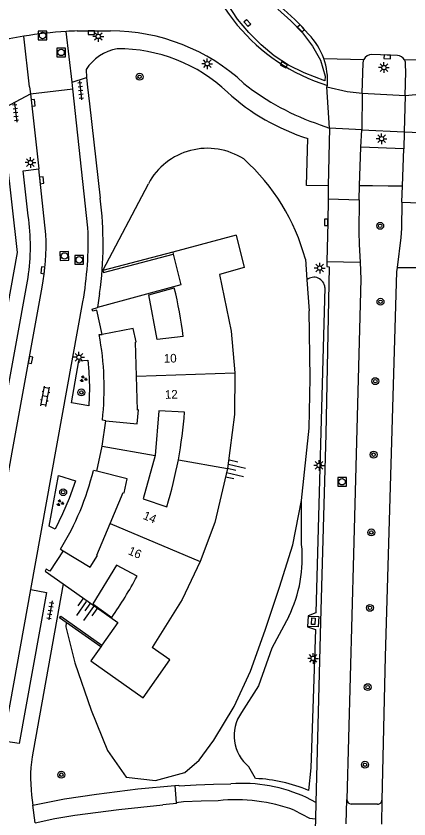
# Model space of a CAD drawing. Extents: x 125000 to 129004, y 397500 to 399008.
# Drawn here: x 127656.4 to 127701.9, y 398836.3 to 398929.4 of the extents above; entities that cross this region are included whole.
import ezdxf

# ---------------------------------------------------------------- set-up
doc = ezdxf.new("R2010")
doc.units = 0
for name, color, linetype in [('gg-afsc-muur', 7, 'Continuous'), ('gg-anno-huisnummerreeks BGT', 7, 'Continuous'), ('gg-bbg-gedigitaliseerde bebouwing', 7, 'Continuous'), ('gg-bbg-hoofdgebouw', 7, 'Continuous'), ('gg-bbg-tussenscheiding', 7, 'Continuous'), ('gg-knt-bovenkant onderkant talud', 7, 'Continuous'), ('gg-knt-verharding', 7, 'Continuous'), ('gg-knt-verharding nz', 7, 'Continuous'), ('gg-kntw-greppel-droge sloot', 7, 'Continuous'), ('gt-grn-weggrens', 7, 'Continuous'), ('gt-grn-weggrens revisie', 7, 'Continuous'), ('gt-symb-boom', 7, 'Continuous'), ('gt-symb-groenvak', 7, 'Continuous'), ('gt-symb-klinker verharding', 7, 'Continuous'), ('gt-symb-kolk', 7, 'Continuous'), ('gt-symb-kolk center center', 7, 'Continuous'), ('gt-symb-lichtmast', 7, 'Continuous'), ('gt-symb-rioolschacht', 7, 'Continuous'), ('gt-symb-talud symbool', 7, 'Continuous'), ('gt-symb-tegel verharding', 7, 'Continuous')]:
    doc.layers.add(name, color=color, linetype=linetype)

# ---------------------------------------------------------------- blocks, each defined once
blk = doc.blocks.new('gt0-RS')
at = {"layer": 'gt-symb-rioolschacht'}
blk.add_lwpolyline([(-0.5, -0.5), (0.5, -0.5), (0.5, 0.5), (-0.5, 0.5)], close=True, dxfattribs=at)
blk.add_circle((0, 0), 0.375, dxfattribs=at)
blk = doc.blocks.new('gt0-BOOM')
at = {"layer": 'gt-symb-boom'}
for radius in [0.4, 0.2]:
    blk.add_circle((0, 0), radius, dxfattribs=at)
blk = doc.blocks.new('gt0-KOLK')
at = {"layer": 'gt-symb-kolk'}
blk.add_lwpolyline([(0, 0), (0.375, 0), (0.375, 0.4), (-0.375, 0.4), (-0.375, 0), (0, 0)], dxfattribs=at)
blk = doc.blocks.new('gt0-LMAST')
at = {"layer": 'gt-symb-lichtmast'}
for p, q in [((-0.182, 0.173), (-0.447, 0.438)), ((-0.005, 0.246), (-0.005, 0.621)), ((0.172, 0.173), (0.437, 0.438)), ((-0.255, -0.004), (-0.63, -0.004)), ((-0.182, -0.181), (-0.447, -0.446)), ((-0.005, -0.254), (-0.005, -0.629)), ((0.437, -0.446), (0.172, -0.181)), ((0.245, -0.004), (0.62, -0.004))]:
    blk.add_line(p, q, dxfattribs=at)
blk.add_circle((-0.005, -0.004), 0.25, dxfattribs=at)
blk = doc.blocks.new('gt0-TEG1')
at = {"layer": 'gt-symb-tegel verharding'}
for p, q in [((-1.125, 0), (1.125, 0)), ((-0.9, -0.25), (-0.9, 0.25)), ((-0.45, -0.25), (-0.45, 0.25)), ((0, -0.25), (0, 0.25)), ((0.45, -0.25), (0.45, 0.25)), ((0.9, -0.25), (0.9, 0.25))]:
    blk.add_line(p, q, dxfattribs=at)
blk = doc.blocks.new('gt0-GRVAK')
at = {"layer": 'gt-symb-groenvak'}
for p, q in [((-0.11, 0.189), (-0.228, 0.24)), ((-0.182, 0.153), (0.088, 0.153)), ((-0.091, 0.211), (-0.156, 0.322)), ((-0.047, 0.214), (-0.047, 0.393)), ((-0.004, 0.211), (0.061, 0.322)), ((0.015, 0.189), (0.133, 0.24)), ((0.262, -0.052), (0.197, 0.059)), ((0.305, -0.049), (0.305, 0.13)), ((0.349, -0.052), (0.414, 0.059)), ((-0.245, -0.228), (-0.363, -0.177)), ((-0.318, -0.264), (-0.047, -0.264)), ((-0.226, -0.206), (-0.291, -0.095)), ((-0.183, -0.203), (-0.183, -0.024)), ((-0.139, -0.206), (-0.074, -0.095)), ((-0.12, -0.228), (-0.002, -0.177)), ((0.243, -0.074), (0.125, -0.023)), ((0.17, -0.11), (0.441, -0.11)), ((0.368, -0.074), (0.486, -0.023))]:
    blk.add_line(p, q, dxfattribs=at)
blk = doc.blocks.new('gt0-KL1')
at = {"layer": 'gt-symb-klinker verharding'}
for p, q in [((-1.15, 0.3), (1.15, 0.3)), ((-1, -0.3), (-1, 0.3)), ((-0.5, 0.3), (-0.5, 0.45)), ((0, -0.3), (0, 0.3)), ((0.5, 0.3), (0.5, 0.45)), ((1, -0.3), (1, 0.3)), ((-1.15, -0.3), (1.15, -0.3)), ((-0.5, -0.45), (-0.5, -0.3)), ((0.5, -0.45), (0.5, -0.3))]:
    blk.add_line(p, q, dxfattribs=at)
blk = doc.blocks.new('gt0-TALUD_1')
at = {"layer": 'gt-symb-talud symbool'}
for p, q in [((-1, -1), (-1, 0)), ((-0.5, -2), (-0.5, 0)), ((0, -1), (0, 0)), ((0.5, -2), (0.5, 0)), ((1, -1), (1, 0))]:
    blk.add_line(p, q, dxfattribs=at)
blk = doc.blocks.new('gt0-KOLKCC')
at = {"layer": 'gt-symb-kolk center center'}
blk.add_lwpolyline([(-0.375, 0.2), (0.375, 0.2), (0.375, -0.2), (-0.375, -0.2)], close=True, dxfattribs=at)

msp = doc.modelspace()

# ---------------------------------------------------------------- linework, layer by layer
at = {"layer": 'gg-afsc-muur'}
for p, q in [((127674.599, 398902.052), (127666.49, 398899.957)), ((127666.245, 398856.309), (127662.228, 398859.128))]:
    msp.add_line(p, q, dxfattribs=at)
for points in [[(127666.49, 398899.957), (127666.55, 398899.725), (127674.656, 398901.819)], [(127662.228, 398859.128), (127661.47, 398859.66), (127661.627, 398859.869), (127666.382, 398856.503)]]:
    msp.add_lwpolyline(points, dxfattribs=at)
at = {"layer": 'gg-bbg-gedigitaliseerde bebouwing'}
for points in [[(127675.801, 398892.285), (127672.788, 398891.937), (127671.801, 398897.133), (127674.765, 398897.943)], [(127675.953, 398883.52), (127672.995, 398883.659), (127672.546, 398878.48)], [(127672.546, 398878.48), (127671.173, 398873.445), (127673.907, 398872.553)], [(127670.456, 398864.503), (127668.054, 398865.754), (127665.328, 398861.305), (127667.532, 398859.706)]]:
    msp.add_lwpolyline(points, dxfattribs=at)
for centre, radius, start, end in [((127625.119, 398885.929), 51.079, 7.14832, 13.60392), ((127625.888, 398887.19), 50.2, 349.4453, 355.80717), ((127625.955, 398887.165), 50.128, 343.05306, 349.45983), ((127628.318, 398886.898), 47.719, 325.26107, 332.01033)]:
    msp.add_arc(centre, radius, start, end, dxfattribs=at)
at = {"layer": 'gg-bbg-hoofdgebouw'}
for p, q in [((127681.951, 398904.057), (127674.599, 398902.052)), ((127674.599, 398902.052), (127674.656, 398901.819)), ((127674.656, 398901.819), (127675.524, 398898.27)), ((127675.524, 398898.27), (127665.874, 398895.635)), ((127666.427, 398879.583), (127666.828, 398882.523)), ((127665.782, 398876.689), (127666.427, 398879.583)), ((127659.798, 398865.091), (127661.905, 398863.598)), ((127666.382, 398856.503), (127666.245, 398856.309))]:
    msp.add_line(p, q, dxfattribs=at)
for points in [[(127681.951, 398904.057), (127682.876, 398900.274), (127680.01, 398899.493)], [(127680.01, 398899.493), (127681.337, 398892.924), (127681.762, 398888.079)], [(127666.402, 398892.513), (127665.808, 398895.33), (127665.33, 398895.223), (127665.269, 398895.471), (127665.874, 398895.635)], [(127670.389, 398887.702), (127670.274, 398891.622), (127670.347, 398891.655), (127670.016, 398893.224), (127666.402, 398892.513)], [(127681.762, 398888.079), (127681.73, 398883.249), (127680.939, 398876.968)], [(127666.828, 398882.523), (127670.473, 398882.169), (127670.609, 398883.771), (127670.506, 398883.733), (127670.389, 398887.702)], [(127667.328, 398870.604), (127668.844, 398874.203), (127668.949, 398874.171), (127669.291, 398875.78), (127665.782, 398876.689)], [(127680.939, 398876.968), (127679.466, 398870.738), (127677.781, 398866.215)], [(127661.895, 398867.439), (127665.032, 398865.537), (127665.855, 398866.898), (127665.787, 398866.947), (127667.328, 398870.604)], [(127661.895, 398867.439), (127660.366, 398865.064), (127659.939, 398865.308), (127659.798, 398865.091)], [(127677.781, 398866.215), (127675.694, 398861.777), (127672.193, 398856.223)], [(127661.905, 398863.598), (127668.221, 398859.123), (127666.382, 398856.503)], [(127666.245, 398856.309), (127665.097, 398854.674), (127671.175, 398850.407), (127674.244, 398854.779), (127672.193, 398856.223)]]:
    msp.add_lwpolyline(points, dxfattribs=at)
at = {"layer": 'gg-bbg-tussenscheiding'}
for p, q in [((127670.389, 398887.702), (127681.762, 398888.079)), ((127666.427, 398879.583), (127672.546, 398878.48)), ((127675.238, 398877.995), (127680.939, 398876.968)), ((127667.328, 398870.604), (127677.781, 398866.215))]:
    msp.add_line(p, q, dxfattribs=at)
at = {"layer": 'gg-knt-bovenkant onderkant talud'}
for p, q in [((127666.49, 398899.957), (127671.762, 398910.006)), ((127689.948, 398901.257), (127690.119, 398898.861)), ((127690.119, 398898.861), (127690.375, 398895.257))]:
    msp.add_line(p, q, dxfattribs=at)
for points in [[(127689.517, 398873.273), (127690.395, 398881.645), (127690.525, 398887.461), (127690.375, 398895.257)], [(127662.228, 398859.128), (127662.19, 398858.61), (127663.23, 398854.463), (127665.139, 398848.976), (127667.028, 398844.27), (127669.175, 398841.177), (127672.584, 398840.814), (127676, 398841.717), (127677.639, 398843.175), (127679.366, 398845.491), (127681.697, 398849.386), (127683.589, 398853.495), (127685.287, 398858.253), (127686.97, 398863.223), (127688.487, 398868.115), (127689.517, 398873.273)]]:
    msp.add_lwpolyline(points, dxfattribs=at)
for centre, radius, start, end in [((127678.608, 398906.344), 7.763, 57.27094, 151.8563), ((127666.965, 398895.131), 23.786, 14.92422, 48.24399)]:
    msp.add_arc(centre, radius, start, end, dxfattribs=at)
at = {"layer": 'gg-knt-verharding'}
for p, q in [((127663.517, 398927.724), (127667.37, 398927.716)), ((127692.076, 398924.526), (127696.731, 398924.408)), ((127700.626, 398924.857), (127697.659, 398924.993)), ((127701.449, 398924.365), (127705.988, 398924.485)), ((127664.547, 398923.244), (127664.612, 398922.329)), ((127663.011, 398920.997), (127662.922, 398921.789)), ((127692.456, 398921.252), (127692.509, 398921.387)), ((127658.005, 398921.227), (127658.097, 398920.432)), ((127658.097, 398920.432), (127663.011, 398920.997)), ((127658.097, 398920.432), (127658.22, 398919.365)), ((127664.754, 398904.88), (127663.011, 398920.997)), ((127692.753, 398916.456), (127692.456, 398921.252)), ((127696.547, 398920.497), (127696.476, 398916.24)), ((127696.547, 398920.497), (127701.518, 398920.249)), ((127701.518, 398920.249), (127701.381, 398916.015)), ((127658.22, 398919.365), (127659.076, 398911.724)), ((127664.946, 398919.286), (127666.188, 398908.311)), ((127691.666, 398916.851), (127692.753, 398916.456)), ((127692.753, 398916.456), (127692.612, 398909.764)), ((127696.38, 398914.233), (127696.476, 398916.24)), ((127696.476, 398916.24), (127701.381, 398916.015)), ((127701.381, 398916.015), (127701.367, 398914.059)), ((127696.233, 398909.795), (127696.38, 398914.233)), ((127701.367, 398914.059), (127696.38, 398914.233)), ((127701.22, 398909.764), (127701.367, 398914.059)), ((127692.612, 398909.764), (127692.582, 398908.265)), ((127696.177, 398908.119), (127696.233, 398909.795)), ((127696.233, 398909.795), (127697.748, 398909.786)), ((127697.748, 398909.786), (127699.556, 398909.774)), ((127699.556, 398909.774), (127701.22, 398909.764)), ((127701.142, 398907.857), (127701.22, 398909.764)), ((127692.582, 398908.265), (127696.177, 398908.119)), ((127701.142, 398907.857), (127704.584, 398907.723)), ((127666.121, 398897.291), (127665.874, 398895.635)), ((127658.149, 398862.961), (127664.18, 398896.312)), ((127666.069, 398892.514), (127666.402, 398892.513)), ((127666.828, 398882.523), (127666.439, 398882.583)), ((127665.782, 398876.689), (127665.392, 398876.764)), ((127661.591, 398867.635), (127661.895, 398867.439)), ((127661.905, 398863.598), (127658.406, 398844.192)), ((127674.846, 398840.211), (127675.002, 398838.218)), ((127658.242, 398839.102), (127658.391, 398837.954)), ((127691.17, 398838.237), (127690.082, 398838.82)), ((127694.696, 398835.79), (127694.766, 398838.58)), ((127698.826, 398838.537), (127698.765, 398835.738)), ((127675.002, 398838.218), (127675.009, 398838.131)), ((127691.17, 398838.237), (127691.112, 398836.376)), ((127698.318, 398838.062), (127695.255, 398838.076))]:
    msp.add_line(p, q, dxfattribs=at)
for points in [[(127696.547, 398920.497), (127696.646, 398924.03), (127696.67, 398924.225), (127696.731, 398924.408)], [(127701.518, 398920.249), (127701.579, 398922.991), (127701.57, 398923.808)], [(127664.612, 398922.329), (127664.694, 398921.185), (127664.946, 398919.286)], [(127654.723, 398918.618), (127656.566, 398902.027), (127644.822, 398836.963)], [(127692.612, 398909.764), (127690.091, 398909.813), (127690.251, 398915.243)], [(127657.853, 398906.291), (127657.251, 398911.502), (127659.076, 398911.724)], [(127692.582, 398908.265), (127692.572, 398905.516), (127692.44, 398900.982)], [(127696.177, 398908.119), (127696.142, 398904.442), (127696.185, 398902.937), (127696.282, 398900.913)], [(127701.142, 398907.857), (127701.075, 398904.795), (127701.021, 398903.771), (127700.575, 398900.274)], [(127692.44, 398900.982), (127692.423, 398900.392), (127692.719, 398900.374), (127692.326, 398880.954), (127691.697, 398859.217), (127691.17, 398838.237)], [(127696.282, 398900.913), (127696.376, 398898.935), (127695.542, 398867.032), (127694.766, 398838.58)], [(127700.575, 398900.274), (127700.515, 398899.802), (127699.213, 398855.188), (127698.826, 398838.537)], [(127653.685, 398866.006), (127651.844, 398866.31), (127657.829, 398899.11)], [(127663.723, 398889.478), (127664.736, 398889.554), (127664.876, 398888.238), (127664.933, 398886.326), (127664.859, 398884.242), (127662.849, 398884.58), (127663.723, 398889.478)], [(127661.36, 398876.157), (127663.327, 398875.566), (127662.597, 398873.51), (127661.815, 398871.713), (127660.955, 398869.945), (127660.279, 398870.297), (127661.36, 398876.157)], [(127658.149, 398862.961), (127659.945, 398862.6), (127656.784, 398845.081), (127654.994, 398845.371)], [(127691.506, 398859.8), (127691.429, 398858.625), (127690.242, 398858.667), (127690.317, 398859.866), (127691.506, 398859.8)], [(127674.846, 398840.211), (127675.305, 398840.248), (127675.323, 398840.189), (127677.32, 398840.299), (127679.308, 398840.382), (127681.319, 398840.415)], [(127658.391, 398837.954), (127662.06, 398838.661), (127665.753, 398839.232), (127670.562, 398839.822), (127674.846, 398840.211)], [(127679.851, 398838.457), (127677.885, 398838.407), (127675.845, 398838.31), (127675.002, 398838.218)], [(127658.641, 398835.903), (127660.942, 398836.389), (127663.262, 398836.771), (127668.345, 398837.451), (127673.445, 398837.994)], [(127688.673, 398837.354), (127690.437, 398836.417), (127691.112, 398836.376)], [(127691.112, 398836.376), (127690.828, 398826.711), (127689.441, 398771.879), (127688.583, 398739.759), (127688.113, 398723.159), (127687.64, 398711.343), (127687.646, 398710.47)]]:
    msp.add_lwpolyline(points, dxfattribs=at)
for centre, radius, start, end in [((127699.196, 398942.624), 22.265, 186.89512, 252.52267), ((127673.209, 398912.933), 22.377, 40.10629, 51.99222), ((127665.304, 398878.543), 49.208, 99.32198, 103.33053), ((127665.332, 398878.557), 49.199, 93.58989, 99.35639), ((127665.33, 398879.315), 48.443, 92.14435, 93.64367), ((127667.425, 398905.175), 22.541, 46.87116, 90.14055), ((127684.72, 398921.914), 7.806, 19.54976, 44.11726), ((127669.132, 398920.278), 5.461, 100.28471, 147.10275), ((127668.277, 398907.239), 18.412, 46.56849, 90.37243), ((127684.701, 398921.909), 7.825, 356.17265, 19.53521), ((127697.631, 398924.01), 0.984, 88.34477, 156.1089), ((127700.607, 398923.891), 0.966, 29.37675, 88.8802), ((127700.61, 398923.891), 0.963, 355.04702, 29.46544), ((127700.663, 398944.043), 28.642, 231.50601, 251.69303), ((127697.776, 398939.074), 24.991, 227.63199, 252.47503), ((127625.144, 398903.05), 41.379, 351.99938, 7.30393), ((127632.888, 398902.784), 25.21, 351.6203, 7.99672), ((127625.205, 398903.226), 39.584, 349.94027, 2.3943), ((127632.567, 398886.293), 34.074, 353.74851, 10.51886), ((127634.451, 398884.291), 31.844, 328.46248, 346.32721), ((127674.096, 398841.139), 15.984, 168.98821, 187.32092), ((127682.682, 398823.036), 17.432, 64.88261, 94.48583), ((127681.891, 398818.941), 19.623, 69.77995, 95.96682), ((127695.266, 398838.576), 0.5, 179.55209, 268.71705), ((127698.338, 398838.55), 0.489, 267.69284, 358.46169), ((127683.996, 398726.545), 111.948, 94.60433, 95.40787)]:
    msp.add_arc(centre, radius, start, end, dxfattribs=at)
at = {"layer": 'gg-knt-verharding nz'}
for p, q in [((127696.476, 398916.24), (127692.753, 398916.456)), ((127701.381, 398916.015), (127704.827, 398915.884)), ((127659.879, 398904.1), (127659.076, 398911.724)), ((127654.994, 398845.371), (127658.149, 398862.961))]:
    msp.add_line(p, q, dxfattribs=at)
for points in [[(127692.456, 398921.252), (127694.798, 398920.693), (127696.547, 398920.497)], [(127701.518, 398920.249), (127703.578, 398920.438), (127705.343, 398920.773)], [(127653.685, 398866.006), (127655.971, 398878.881), (127659.45, 398897.99)]]:
    msp.add_lwpolyline(points, dxfattribs=at)
msp.add_arc((127634.188, 398902.834), 25.723, 349.14585, 2.82154, dxfattribs=at)
at = {"layer": 'gg-kntw-greppel-droge sloot'}
for p, q in [((127689.521, 398868.169), (127689.517, 398873.273)), ((127684.176, 398841.03), (127683.412, 398842.386))]:
    msp.add_line(p, q, dxfattribs=at)
for points in [[(127686.746, 398930.242), (127688.278, 398928.873), (127689.63, 398927.513), (127690.784, 398925.954), (127691.691, 398924.317), (127692.251, 398922.487), (127692.22, 398921.94), (127689.821, 398922.852), (127688.011, 398923.733), (127686.331, 398924.817), (127684.815, 398926.095), (127683.387, 398927.543), (127682.101, 398929.073), (127680.999, 398930.759)], [(127692.215, 398897.958), (127691.158, 398860.241), (127690.27, 398859.898), (127690.217, 398858.622), (127691.118, 398858.301), (127690.566, 398842.255), (127690.332, 398839.641)], [(127688.04, 398859.819), (127686.063, 398856.149), (127684.519, 398851.761), (127682.545, 398848.681)]]:
    msp.add_lwpolyline(points, dxfattribs=at)
for centre, radius, start, end in [((127690.939, 398897.881), 1.278, 3.46339, 129.92187), ((127673.971, 398866.621), 15.627, 334.19819, 5.68644), ((127686.403, 398846.005), 4.695, 145.25172, 230.43212), ((127683.516, 398823.769), 17.274, 66.76002, 87.81012)]:
    msp.add_arc(centre, radius, start, end, dxfattribs=at)
at = {"layer": 'gt-grn-weggrens'}
for p, q in [((127658.005, 398921.227), (127657.333, 398927.102)), ((127662.922, 398921.789), (127662.251, 398927.66)), ((127662.922, 398921.789), (127664.612, 398922.329)), ((127654.723, 398918.618), (127658.097, 398920.432)), ((127658.641, 398835.903), (127658.391, 398837.954))]:
    msp.add_line(p, q, dxfattribs=at)
at = {"layer": 'gt-grn-weggrens revisie'}
for p, q in [((127692.44, 398900.982), (127696.282, 398900.913)), ((127700.575, 398900.274), (127704.456, 398900.285))]:
    msp.add_line(p, q, dxfattribs=at)

# ---------------------------------------------------------------- block references
at = {"layer": 'gt-symb-boom'}
for p in [(127670.746, 398922.409), (127698.621, 398905.121), (127698.657, 398896.314), (127698.056, 398887.108), (127697.856, 398878.586), (127697.595, 398869.572), (127697.433, 398860.819), (127697.171, 398851.63), (127696.857, 398842.627), (127661.675, 398841.476)]:
    msp.add_blockref('gt0-BOOM', p, dxfattribs=at)
at = {"layer": 'gt-symb-boom', "rotation": -100.25359802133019}
for p in [(127664.007, 398885.803), (127661.895, 398874.234)]:
    msp.add_blockref('gt0-BOOM', p, dxfattribs=at)
at = {"layer": 'gt-symb-groenvak'}
for p in [(127664.239, 398887.373), (127661.536, 398872.998)]:
    msp.add_blockref('gt0-GRVAK', p, dxfattribs=at)
at = {"layer": 'gt-symb-klinker verharding', "rotation": 79.85920685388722}
msp.add_blockref('gt0-KL1', (127659.806, 398885.344), dxfattribs=at)
at = {"layer": 'gt-symb-kolk'}
for p, rotation in [((127689.601, 398928.172), 133.28226936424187), ((127665.158, 398927.721), -179.44319938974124), ((127687.372, 398923.615), -29.08125329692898), ((127699.446, 398924.915), 177.50553945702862), ((127658.22, 398919.365), -83.22321716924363), ((127659.205, 398910.38), -83.85600423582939), ((127692.572, 398905.516), 89.79825513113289), ((127659.747, 398899.942), 83.57125225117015), ((127657.916, 398889.597), -100.30997039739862)]:
    msp.add_blockref('gt0-KOLK', p, dxfattribs=dict(at, rotation=rotation))
at = {"layer": 'gt-symb-kolk center center'}
for p, rotation in [((127683.218, 398928.634), -47.8658248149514), ((127690.872, 398859.262), -93.39110074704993)]:
    msp.add_blockref('gt0-KOLKCC', p, dxfattribs=dict(at, rotation=rotation))
at = {"layer": 'gt-symb-lichtmast'}
for p in [(127665.969, 398927.08), (127678.583, 398923.918), (127699.054, 398923.478), (127698.78, 398915.225), (127658.11, 398912.463), (127691.614, 398900.219), (127663.729, 398889.881), (127691.548, 398877.343), (127690.86, 398854.958)]:
    msp.add_blockref('gt0-LMAST', p, dxfattribs=at)
at = {"layer": 'gt-symb-rioolschacht'}
for p in [(127659.514, 398927.19), (127661.652, 398925.228), (127694.2, 398875.444)]:
    msp.add_blockref('gt0-RS', p, dxfattribs=at)
for p, rotation in [((127662.041, 398901.627), 91.71835800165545), ((127663.756, 398901.176), 90.05729576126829)]:
    msp.add_blockref('gt0-RS', p, dxfattribs=dict(at, rotation=rotation))
at = {"layer": 'gt-symb-talud symbool'}
for p, xscale, yscale, rotation in [((127680.939, 398876.968), 0.9998144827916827, 0.9998144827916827, 76.70041567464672), ((127665.022, 398861.281), 1.000449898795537, 1.0004498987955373, -35.151539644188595)]:
    msp.add_blockref('gt0-TALUD_1', p, dxfattribs=dict(at, xscale=xscale, yscale=yscale, rotation=rotation))
at = {"layer": 'gt-symb-tegel verharding'}
for p, rotation in [((127663.91, 398920.833), -84.43197594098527), ((127656.388, 398918.273), -83.57125225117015), ((127660.42, 398860.524), -99.79214624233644)]:
    msp.add_blockref('gt0-TEG1', p, dxfattribs=dict(at, rotation=rotation))

# ---------------------------------------------------------------- texts
at = {"layer": 'gg-anno-huisnummerreeks BGT'}
for s, rotation, p in [('10', 1.7, (127673.567, 398889.238)), ('12', 1.7, (127673.69, 398885.054)), ('14', 337.2, (127671.061, 398871.163)), ('16', 337.2, (127669.334, 398867.063))]:
    msp.add_text(s, height=1, rotation=rotation, dxfattribs=at).set_placement(p)

doc.saveas('drawing.dxf')
